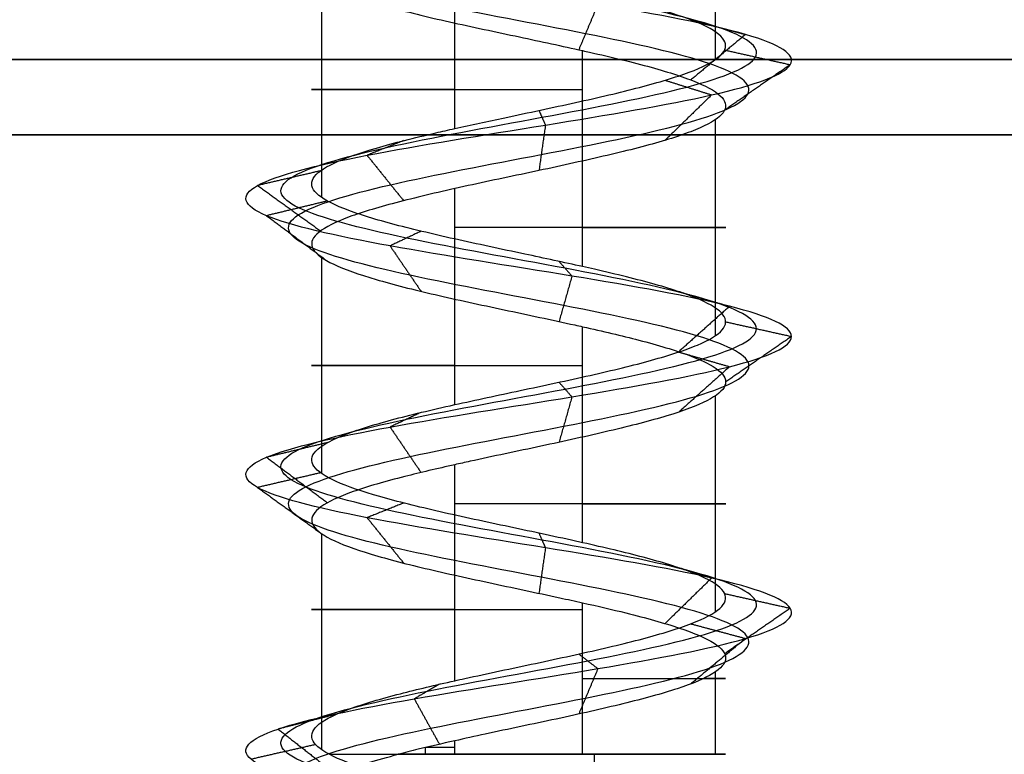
# Model space of a CAD drawing. Header units: millimetres. Extents: x -646 to 654, y -203 to 198.
# Tile 510 of 656: x -32 to -25, y 144 to 149. Entities that reach past the tile are written whole.
import ezdxf

# ---------------------------------------------------------------- set-up
doc = ezdxf.new("R2010")
doc.units = ezdxf.units.MM
doc.layers.add('Default', color=7, linetype='Continuous', true_color=0x000000)
doc.layers.add('Screw', color=7, linetype='Continuous', true_color=0xffffff)

msp = doc.modelspace()

# ---------------------------------------------------------------- linework, layer by layer
at = {"layer": 'Default'}
for points in [[(-645.3844, 148.8403, 1171.3222), (3.6156, 148.8403, 1171.3222), (652.6156, 148.8403, 1171.3222)], [(652.6156, 148.8403, 772.3222), (3.6156, 148.8403, 772.3222), (-645.3844, 148.8403, 772.3222)], [(-645.3844, 148.3403, 1171.8222), (3.6156, 148.3403, 1171.8222), (652.6156, 148.3403, 1171.8222)], [(652.6156, 148.3403, 771.8222), (3.6156, 148.3403, 771.8222), (-645.3844, 148.3403, 771.8222)]]:
    msp.add_open_spline(points, degree=2, dxfattribs=at)
at = {"layer": 'Screw', "color": 7, "true_color": 0xffffff}
for p, q in [((-27.0768, 148.8393, 778.3974), (-27.0768, 150.2735, 778.3974)), ((-28.8092, 148.3809, 777.5146), (-28.8092, 149.8156, 777.5146)), ((-29.692, 147.9228, 779.2471), (-29.692, 149.357, 779.2471)), ((-27.9595, 147.4644, 780.1298), (-27.9595, 148.8984, 780.1298)), ((-27.0768, 147.006, 778.3974), (-27.0768, 148.4405, 778.3974)), ((-28.8092, 146.5478, 777.5146), (-28.8092, 147.9823, 777.5146)), ((-29.692, 146.0896, 779.2471), (-29.692, 147.5237, 779.2471)), ((-27.9595, 145.6312, 780.1298), (-27.9595, 147.0654, 780.1298)), ((-27.0768, 145.1729, 778.3974), (-27.0768, 146.6075, 778.3974)), ((-28.8092, 144.7147, 777.5146), (-28.8092, 146.149, 777.5146)), ((-29.692, 144.2564, 779.2471), (-29.692, 145.6904, 779.2471)), ((-27.9595, 144.2263, 780.1298), (-27.9595, 145.2325, 780.1298)), ((-27.0768, 144.2263, 778.3974), (-27.0768, 144.7743, 778.3974)), ((-29.0042, 144.2263, 777.595), (-29.0042, 144.2708, 777.595)), ((-28.8092, 144.2263, 777.5146), (-28.8092, 144.3156, 777.5146))]:
    msp.add_line(p, q, dxfattribs=at)
at = {"layer": 'Screw', "color": 7, "true_color": 0xffffff, "extrusion": (0, 1, 0)}
for centre, start, end in [((28.3844, 778.8222, 148.64), 288, 108), ((28.3844, 778.8222, 147.7231), 108, 288), ((28.3844, 778.8222, 146.8068), 288, 108), ((28.3844, 778.8222, 145.8901), 108, 288), ((28.3844, 778.8222, 145.1876), 288, 108), ((28.3844, 778.8222, 144.7294), 108, 206.76415), ((28.3844, 778.8222, 144.2709), 288, 296.76565), ((28.3844, 778.8222, 144.2263), 23.89289, 108), ((28.3844, 778.8222, 144.2263), 288, 305.59676), ((28.3844, 778.8222, 144.2263), 199.08, 288), ((28.3844, 778.8222, 144.2263), 108, 199.08)]:
    msp.add_arc(centre, 1.3749, start, end, dxfattribs=at)
at = {"layer": 'Screw', "color": 7, "true_color": 0xffffff, "extrusion": (-0.930504, -9.33495e-14, 0.366281)}
msp.add_arc((-144.2263, 653.3475, 311.6797), 62.3281, 89.590282, 90, dxfattribs=at)
at = {"layer": 'Screw', "color": 7, "true_color": 0xffffff}
for points, knots in [([(-28.4622, 135.5653, 778.056), (-28.4366, 135.5752, 778.0508), (-28.4106, 135.585, 778.047), (-28.1808, 135.6713, 778.0254), (-27.962, 135.7476, 778.0907), (-27.6259, 135.9004, 778.3729), (-27.5112, 135.9768, 778.5886), (-27.473, 136.1296, 779.0558), (-27.5506, 136.2059, 779.3044), (-27.8752, 136.3587, 779.6829), (-28.1208, 136.4351, 779.81), (-28.648, 136.5879, 779.8482), (-28.9263, 136.6642, 779.7582), (-29.3473, 136.817, 779.3912), (-29.4924, 136.8934, 779.1158), (-29.5192, 137.0462, 778.5286), (-29.4, 137.1225, 778.2303), (-28.9871, 137.2753, 777.7958), (-28.6899, 137.3517, 777.6626), (-28.0788, 137.5044, 777.6473), (-27.7685, 137.5808, 777.7657), (-27.3171, 137.7336, 778.1956), (-27.1789, 137.81, 778.5046), (-27.1636, 137.9627, 779.1398), (-27.287, 138.0391, 779.462), (-27.7338, 138.1919, 779.9304), (-28.0548, 138.2683, 780.0735), (-28.7139, 138.421, 780.0888), (-29.0481, 138.4974, 779.9605), (-29.5334, 138.6502, 779.4967), (-29.6834, 138.7266, 779.1638), (-29.6948, 138.8793, 778.4806), (-29.556, 138.9557, 778.1379), (-29.0741, 139.1085, 777.6452), (-28.7319, 139.1849, 777.4984), (-28.0368, 139.3376, 777.4907), (-27.6881, 139.414, 777.6301), (-27.1869, 139.5668, 778.1205), (-27.0376, 139.6432, 778.4686), (-27.03, 139.7959, 779.1758), (-27.1718, 139.8723, 779.5305), (-27.6707, 140.0251, 780.0402), (-28.0248, 140.1015, 780.1919), (-28.7439, 140.2542, 780.1995), (-29.1046, 140.3306, 780.0552), (-29.6227, 140.4834, 779.5478), (-29.775, 140.5597, 779.1878), (-29.7858, 140.703, 778.5023), (-29.68, 140.7698, 778.1787), (-29.2786, 140.9035, 777.6686), (-28.986, 140.9703, 777.4841), (-28.3432, 141.104, 777.3426), (-27.9952, 141.1708, 777.3863), (-27.4003, 141.3045, 777.689), (-27.1558, 141.3713, 777.9472), (-26.8845, 141.505, 778.5671), (-26.859, 141.5718, 778.9266), (-27.0453, 141.7055, 779.5867), (-27.2566, 141.7723, 779.8847), (-27.8269, 141.906, 780.2819), (-28.184, 141.9728, 780.3794), (-28.886, 142.1065, 780.3237), (-29.2283, 142.1733, 780.1705), (-29.7421, 142.307, 779.6756), (-29.9116, 142.3738, 779.3356), (-29.9957, 142.5075, 778.6179), (-29.8989, 142.5743, 778.2455), (-29.4968, 142.708, 777.6437), (-29.1892, 142.7748, 777.4156), (-28.4966, 142.9085, 777.2055), (-28.1142, 142.9753, 777.2243), (-27.4455, 143.109, 777.5012), (-27.1618, 143.1759, 777.7584), (-26.8206, 143.3095, 778.3967), (-26.7644, 143.3764, 778.7755), (-26.9056, 143.51, 779.4853), (-27.1025, 143.5769, 779.8138), (-27.6619, 143.7105, 780.2729), (-28.0225, 143.7774, 780.4019), (-28.7462, 143.911, 780.4019), (-29.1068, 143.9779, 780.2729), (-29.6663, 144.1115, 779.8138), (-29.8631, 144.1784, 779.4853), (-30.0043, 144.312, 778.7755), (-29.9481, 144.3789, 778.3967), (-29.607, 144.5125, 777.7584), (-29.3232, 144.5794, 777.5012), (-28.6546, 144.713, 777.2243), (-28.2721, 144.7799, 777.2055), (-27.5795, 144.9136, 777.4156), (-27.2719, 144.9804, 777.6437), (-26.8698, 145.1141, 778.2455), (-26.7768, 145.1809, 778.6169), (-26.8477, 145.3146, 779.3372), (-27.0114, 145.3814, 779.6834), (-27.5232, 145.5151, 780.1951), (-27.8694, 145.5819, 780.3589), (-28.5897, 145.7156, 780.4298), (-28.9611, 145.7824, 780.3368), (-29.5629, 145.9161, 779.9347), (-29.791, 145.9829, 779.6271), (-30.0011, 146.1166, 778.9345), (-29.9823, 146.1834, 778.552), (-29.7054, 146.3171, 777.8834), (-29.4482, 146.3839, 777.5996), (-28.8099, 146.5176, 777.2584), (-28.4311, 146.5844, 777.2022), (-27.7213, 146.7181, 777.3434), (-27.3928, 146.7849, 777.5403), (-26.9336, 146.9186, 778.0998), (-26.8046, 146.9854, 778.4603), (-26.8046, 147.1191, 779.1841), (-26.9336, 147.1859, 779.5446), (-27.3928, 147.3196, 780.1041), (-27.7213, 147.3864, 780.301), (-28.4311, 147.5201, 780.4422), (-28.8099, 147.5869, 780.386), (-29.4482, 147.7206, 780.0448), (-29.7054, 147.7874, 779.7611), (-29.9823, 147.9211, 779.0924), (-30.0011, 147.988, 778.7099), (-29.791, 148.1216, 778.0174), (-29.5629, 148.1885, 777.7098), (-28.9611, 148.3221, 777.3077), (-28.5897, 148.389, 777.2146), (-27.8694, 148.5226, 777.2856), (-27.5232, 148.5895, 777.4493), (-27.0114, 148.7231, 777.9611), (-26.8477, 148.79, 778.3072), (-26.7768, 148.9236, 779.0275), (-26.8698, 148.9905, 779.399), (-27.2719, 149.1241, 780.0007), (-27.5795, 149.191, 780.2289), (-28.2721, 149.3246, 780.439), (-28.6546, 149.3915, 780.4202), (-29.3232, 149.5251, 780.1432), (-29.607, 149.592, 779.886), (-29.9481, 149.7257, 779.2477), (-30.0043, 149.7925, 778.8689), (-29.8631, 149.9262, 778.1591), (-29.6663, 149.993, 777.8306), (-29.1068, 150.1267, 777.3715), (-28.7462, 150.1935, 777.2425), (-28.0225, 150.3272, 777.2425), (-27.6619, 150.394, 777.3715), (-27.1025, 150.5277, 777.8306), (-26.9056, 150.5945, 778.1591), (-26.7644, 150.7282, 778.8689), (-26.8206, 150.795, 779.2477), (-27.1618, 150.9287, 779.886), (-27.4455, 150.9955, 780.1432), (-28.1142, 151.1292, 780.4202), (-28.4966, 151.196, 780.439), (-29.1892, 151.3297, 780.2289), (-29.4968, 151.3965, 780.0007), (-29.8989, 151.5302, 779.399), (-29.9919, 151.597, 779.0275), (-29.921, 151.7307, 778.3072), (-29.7573, 151.7975, 777.9611), (-29.2455, 151.9312, 777.4493), (-28.8993, 151.998, 777.2856), (-28.1791, 152.1317, 777.2146), (-27.8076, 152.1985, 777.3077), (-27.2058, 152.3322, 777.7098), (-26.9777, 152.399, 778.0174), (-26.7676, 152.5327, 778.7099), (-26.7864, 152.5995, 779.0924), (-27.0634, 152.7332, 779.7611), (-27.3205, 152.8, 780.0448), (-27.9588, 152.9337, 780.386), (-28.3376, 153.0006, 780.4422), (-29.0475, 153.1342, 780.301), (-29.3759, 153.2011, 780.1041), (-29.8351, 153.3347, 779.5446), (-29.9641, 153.4015, 779.1847), (-29.9641, 153.4684, 778.8222)], [2.782471, 2.782471, 2.782471, 2.782471, 2.974275, 2.974275, 4.461413, 4.461413, 5.948551, 5.948551, 7.435688, 7.435688, 8.922826, 8.922826, 10.409964, 10.409964, 11.897102, 11.897102, 13.384239, 13.384239, 14.871377, 14.871377, 16.358515, 16.358515, 17.845652, 17.845652, 19.33279, 19.33279, 20.819928, 20.819928, 22.307065, 22.307065, 23.794203, 23.794203, 25.281341, 25.281341, 26.768478, 26.768478, 28.255616, 28.255616, 29.742754, 29.742754, 31.229892, 31.229892, 32.717029, 32.717029, 34.204167, 34.204167, 35.691305, 35.691305, 36.99255, 36.99255, 38.293796, 38.293796, 39.595041, 39.595041, 40.896287, 40.896287, 42.197532, 42.197532, 43.498777, 43.498777, 44.800023, 44.800023, 46.101268, 46.101268, 47.402514, 47.402514, 48.703759, 48.703759, 50.005005, 50.005005, 51.30625, 51.30625, 52.607496, 52.607496, 53.908741, 53.908741, 55.209987, 55.209987, 56.511232, 56.511232, 57.812478, 57.812478, 59.113723, 59.113723, 60.414969, 60.414969, 61.716214, 61.716214, 63.01746, 63.01746, 64.318705, 64.318705, 65.619951, 65.619951, 66.921196, 66.921196, 68.222442, 68.222442, 69.523687, 69.523687, 70.824933, 70.824933, 72.126178, 72.126178, 73.427423, 73.427423, 74.728669, 74.728669, 76.029914, 76.029914, 77.33116, 77.33116, 78.632405, 78.632405, 79.933651, 79.933651, 81.234896, 81.234896, 82.536142, 82.536142, 83.837387, 83.837387, 85.138633, 85.138633, 86.439878, 86.439878, 87.741124, 87.741124, 89.042369, 89.042369, 90.343615, 90.343615, 91.64486, 91.64486, 92.946106, 92.946106, 94.247351, 94.247351, 95.548597, 95.548597, 96.849842, 96.849842, 98.151088, 98.151088, 99.452333, 99.452333, 100.753579, 100.753579, 102.054824, 102.054824, 103.35607, 103.35607, 104.657315, 104.657315, 105.95856, 105.95856, 107.259806, 107.259806, 108.561051, 108.561051, 109.862297, 109.862297, 111.163542, 111.163542, 112.464788, 112.464788, 113.766033, 113.766033, 115.067279, 115.067279, 116.368524, 116.368524, 117.66977, 117.66977, 118.971015, 118.971015, 118.971015, 118.971015]), ([(-29.2801, 135.0848, 778.8222), (-29.2897, 135.1612, 778.5877), (-29.2212, 135.2376, 778.3382), (-28.8954, 135.3903, 777.9584), (-28.6489, 135.4667, 777.8309), (-28.1198, 135.6195, 777.7928), (-27.8406, 135.6958, 777.8831), (-27.4183, 135.8486, 778.2514), (-27.2785, 135.925, 778.5277), (-27.2403, 136.0778, 779.1167), (-27.3431, 136.1541, 779.4258), (-27.7538, 136.3069, 779.8905), (-28.0599, 136.3833, 780.0426), (-28.7089, 136.5361, 780.0808), (-29.0478, 136.6124, 779.9657), (-29.5549, 136.7652, 779.5126), (-29.7251, 136.8416, 779.1767), (-29.7518, 136.9944, 778.4677), (-29.6076, 137.0707, 778.1088), (-29.1085, 137.2235, 777.5882), (-28.7509, 137.2999, 777.4299), (-28.0179, 137.4526, 777.4147), (-27.6471, 137.529, 777.5581), (-27.1095, 137.6818, 778.0741), (-26.9463, 137.7582, 778.4437), (-26.931, 137.9109, 779.2007), (-27.0794, 137.9873, 779.5834), (-27.6123, 138.1401, 780.138), (-27.9939, 138.2165, 780.3061), (-28.7749, 138.3692, 780.3214), (-29.1695, 138.4456, 780.1681), (-29.741, 138.5984, 779.6182), (-29.916, 138.6748, 779.2247), (-29.9275, 138.8275, 778.4197), (-29.7636, 138.9039, 778.0164), (-29.1955, 139.0567, 777.4376), (-28.7928, 139.1331, 777.2657), (-27.9759, 139.2858, 777.2581), (-27.5666, 139.3622, 777.4225), (-26.9793, 139.515, 777.9991), (-26.8049, 139.5914, 778.4077), (-26.7973, 139.7441, 779.2367), (-26.9642, 139.8205, 779.6519), (-27.5493, 139.9733, 780.2477), (-27.9639, 140.0497, 780.4245), (-28.8048, 140.2024, 780.4322), (-29.226, 140.2788, 780.2628), (-29.8303, 140.4316, 779.6693), (-30.0077, 140.5079, 779.2487), (-30.0184, 140.6512, 778.449), (-29.8936, 140.718, 778.0723), (-29.4247, 140.8517, 777.4798), (-29.0837, 140.9185, 777.2663), (-28.3363, 141.0522, 777.104), (-27.9325, 141.119, 777.1559), (-27.2437, 141.2527, 777.509), (-26.9612, 141.3195, 777.8089), (-26.6492, 141.4532, 778.5273), (-26.6209, 141.52, 778.9432), (-26.8381, 141.6537, 779.7052), (-27.083, 141.7205, 780.0486), (-27.742, 141.8542, 780.5049), (-28.1538, 141.921, 780.6162), (-28.9618, 142.0547, 780.55), (-29.3551, 142.1215, 780.3727), (-29.9443, 142.2552, 779.8024), (-30.1379, 142.322, 779.4114), (-30.2324, 142.4557, 778.5877), (-30.122, 142.5225, 778.1605), (-29.6606, 142.6562, 777.4701), (-29.3078, 142.723, 777.2084), (-28.5132, 142.8567, 776.9674), (-28.0744, 142.9235, 776.9889), (-27.3072, 143.0572, 777.3067), (-26.9817, 143.1241, 777.6017), (-26.5903, 143.2577, 778.334), (-26.5258, 143.3246, 778.7686), (-26.6878, 143.4582, 779.583), (-26.9137, 143.5251, 779.9598), (-27.5555, 143.6587, 780.4866), (-27.9692, 143.7256, 780.6346), (-28.7995, 143.8592, 780.6346), (-29.2132, 143.9261, 780.4866), (-29.8551, 144.0597, 779.9598), (-30.0809, 144.1266, 779.583), (-30.2429, 144.2602, 778.7686), (-30.1784, 144.3271, 778.334), (-29.787, 144.4607, 777.6017), (-29.4615, 144.5276, 777.3067), (-28.6944, 144.6612, 776.9889), (-28.2555, 144.7281, 776.9674), (-27.461, 144.8618, 777.2084), (-27.1081, 144.9286, 777.4701), (-26.6468, 145.0623, 778.1605), (-26.54, 145.1291, 778.5867), (-26.6214, 145.2628, 779.413), (-26.8092, 145.3296, 779.8102), (-27.3964, 145.4633, 780.3973), (-27.7935, 145.5301, 780.5852), (-28.6199, 145.6638, 780.6666), (-29.0461, 145.7306, 780.5598), (-29.7365, 145.8643, 780.0985), (-29.9982, 145.9311, 779.7456), (-30.2392, 146.0648, 778.951), (-30.2177, 146.1316, 778.5122), (-29.8999, 146.2653, 777.7451), (-29.6049, 146.3321, 777.4195), (-28.8726, 146.4658, 777.0281), (-28.438, 146.5326, 776.9637), (-27.6236, 146.6663, 777.1257), (-27.2468, 146.7331, 777.3515), (-26.72, 146.8668, 777.9934), (-26.572, 146.9336, 778.407), (-26.572, 147.0673, 779.2374), (-26.72, 147.1341, 779.651), (-27.2468, 147.2678, 780.2929), (-27.6236, 147.3346, 780.5188), (-28.438, 147.4683, 780.6808), (-28.8726, 147.5351, 780.6163), (-29.6049, 147.6688, 780.2249), (-29.8999, 147.7356, 779.8993), (-30.2177, 147.8693, 779.1322), (-30.2392, 147.9361, 778.6934), (-29.9982, 148.0698, 777.8988), (-29.7365, 148.1367, 777.5459), (-29.0461, 148.2703, 777.0846), (-28.6199, 148.3372, 776.9779), (-27.7935, 148.4708, 777.0593), (-27.3964, 148.5377, 777.2471), (-26.8092, 148.6713, 777.8342), (-26.6214, 148.7382, 778.2314), (-26.54, 148.8718, 779.0577), (-26.6468, 148.9387, 779.4839), (-27.1081, 149.0723, 780.1743), (-27.461, 149.1392, 780.436), (-28.2555, 149.2728, 780.6771), (-28.6944, 149.3397, 780.6555), (-29.4615, 149.4733, 780.3378), (-29.787, 149.5402, 780.0427), (-30.1784, 149.6739, 779.3104), (-30.2429, 149.7407, 778.8758), (-30.0809, 149.8744, 778.0614), (-29.8551, 149.9412, 777.6846), (-29.2132, 150.0749, 777.1578), (-28.7995, 150.1417, 777.0098), (-27.9692, 150.2754, 777.0098), (-27.5555, 150.3422, 777.1578), (-26.9137, 150.4759, 777.6846), (-26.6878, 150.5427, 778.0614), (-26.5258, 150.6764, 778.8758), (-26.5903, 150.7432, 779.3104), (-26.9817, 150.8769, 780.0427), (-27.3072, 150.9437, 780.3378), (-28.0744, 151.0774, 780.6555), (-28.5132, 151.1442, 780.6771), (-29.3078, 151.2779, 780.436), (-29.6606, 151.3447, 780.1743), (-30.122, 151.4784, 779.4839), (-30.2287, 151.5452, 779.0577), (-30.1473, 151.6789, 778.2314), (-29.9595, 151.7457, 777.8342), (-29.3723, 151.8794, 777.2471), (-28.9752, 151.9462, 777.0593), (-28.1488, 152.0799, 776.9779), (-27.7227, 152.1467, 777.0846), (-27.0323, 152.2804, 777.5459), (-26.7705, 152.3472, 777.8988), (-26.5295, 152.4809, 778.6934), (-26.5511, 152.5477, 779.1322), (-26.8688, 152.6814, 779.8993), (-27.1639, 152.7482, 780.2249), (-27.8962, 152.8819, 780.6163), (-28.3307, 152.9488, 780.6808), (-29.1451, 153.0824, 780.5188), (-29.522, 153.1493, 780.2929), (-30.0487, 153.2829, 779.651), (-30.1967, 153.3497, 779.2381), (-30.1967, 153.4166, 778.8222)], [0.0909091, 0.0909091, 0.0909091, 0.0909091, 0.1022727, 0.1022727, 0.1136364, 0.1136364, 0.125, 0.125, 0.1363636, 0.1363636, 0.1477273, 0.1477273, 0.1590909, 0.1590909, 0.1704545, 0.1704545, 0.1818182, 0.1818182, 0.1931818, 0.1931818, 0.2045455, 0.2045455, 0.2159091, 0.2159091, 0.2272727, 0.2272727, 0.2386364, 0.2386364, 0.25, 0.25, 0.2613636, 0.2613636, 0.2727273, 0.2727273, 0.2840909, 0.2840909, 0.2954545, 0.2954545, 0.3068182, 0.3068182, 0.3181818, 0.3181818, 0.3295455, 0.3295455, 0.3409091, 0.3409091, 0.3522727, 0.3522727, 0.3636364, 0.3636364, 0.3735795, 0.3735795, 0.3835227, 0.3835227, 0.3934659, 0.3934659, 0.4034091, 0.4034091, 0.4133523, 0.4133523, 0.4232955, 0.4232955, 0.4332386, 0.4332386, 0.4431818, 0.4431818, 0.453125, 0.453125, 0.4630682, 0.4630682, 0.4730114, 0.4730114, 0.4829545, 0.4829545, 0.4928977, 0.4928977, 0.5028409, 0.5028409, 0.5127841, 0.5127841, 0.5227273, 0.5227273, 0.5326705, 0.5326705, 0.5426136, 0.5426136, 0.5525568, 0.5525568, 0.5625, 0.5625, 0.5724432, 0.5724432, 0.5823864, 0.5823864, 0.5923295, 0.5923295, 0.6022727, 0.6022727, 0.6122159, 0.6122159, 0.6221591, 0.6221591, 0.6321023, 0.6321023, 0.6420455, 0.6420455, 0.6519886, 0.6519886, 0.6619318, 0.6619318, 0.671875, 0.671875, 0.6818182, 0.6818182, 0.6917614, 0.6917614, 0.7017045, 0.7017045, 0.7116477, 0.7116477, 0.7215909, 0.7215909, 0.7315341, 0.7315341, 0.7414773, 0.7414773, 0.7514205, 0.7514205, 0.7613636, 0.7613636, 0.7713068, 0.7713068, 0.78125, 0.78125, 0.7911932, 0.7911932, 0.8011364, 0.8011364, 0.8110795, 0.8110795, 0.8210227, 0.8210227, 0.8309659, 0.8309659, 0.8409091, 0.8409091, 0.8508523, 0.8508523, 0.8607955, 0.8607955, 0.8707386, 0.8707386, 0.8806818, 0.8806818, 0.890625, 0.890625, 0.9005682, 0.9005682, 0.9105114, 0.9105114, 0.9204545, 0.9204545, 0.9303977, 0.9303977, 0.9403409, 0.9403409, 0.9502841, 0.9502841, 0.9602273, 0.9602273, 0.9701705, 0.9701705, 0.9801136, 0.9801136, 0.9900568, 0.9900568, 1, 1, 1, 1]), ([(-28.0882, 135.4652, 778.1266), (-27.9956, 135.5025, 778.1558), (-27.907, 135.5398, 778.203), (-27.6707, 135.6534, 778.3991), (-27.5614, 135.7298, 778.6018), (-27.5232, 135.8826, 779.0427), (-27.5955, 135.9589, 779.2781), (-27.9014, 136.1117, 779.6381), (-28.1339, 136.1881, 779.7597), (-28.6348, 136.3409, 779.7979), (-28.9001, 136.4172, 779.7133), (-29.3025, 136.57, 779.3649), (-29.4422, 136.6464, 779.1026), (-29.4689, 136.7992, 778.5418), (-29.3551, 136.8755, 778.2565), (-28.9609, 137.0283, 777.8406), (-28.6768, 137.1047, 777.7129), (-28.0919, 137.2574, 777.6976), (-27.7947, 137.3338, 777.8106), (-27.3619, 137.4866, 778.2218), (-27.2292, 137.563, 778.5178), (-27.2139, 137.7157, 779.1266), (-27.3318, 137.7921, 779.4358), (-27.76, 137.9449, 779.8856), (-28.0679, 138.0213, 780.0232), (-28.7008, 138.174, 780.0385), (-29.0218, 138.2504, 779.9157), (-29.4886, 138.4032, 779.4705), (-29.6331, 138.4796, 779.1506), (-29.6446, 138.6323, 778.4938), (-29.5112, 138.7087, 778.1641), (-29.0479, 138.8615, 777.69), (-28.7188, 138.9379, 777.5486), (-28.0499, 139.0906, 777.541), (-27.7143, 139.167, 777.675), (-27.2317, 139.3198, 778.1467), (-27.0879, 139.3962, 778.4818), (-27.0802, 139.5489, 779.1626), (-27.2167, 139.6253, 779.5042), (-27.6969, 139.7781, 779.9953), (-28.0379, 139.8545, 780.1416), (-28.7308, 140.0072, 780.1493), (-29.0783, 140.0836, 780.0104), (-29.5779, 140.2364, 779.5216), (-29.7248, 140.3127, 779.1746), (-29.7355, 140.456, 778.5138), (-29.6338, 140.5228, 778.2017), (-29.2471, 140.6565, 777.7093), (-28.965, 140.7233, 777.5311), (-28.3447, 140.857, 777.3941), (-28.0087, 140.9238, 777.436), (-27.4342, 141.0575, 777.7279), (-27.1978, 141.1243, 777.9771), (-26.9354, 141.258, 778.5757), (-26.9105, 141.3248, 778.9231), (-27.09, 141.4585, 779.5611), (-27.294, 141.5253, 779.8493), (-27.8452, 141.659, 780.2337), (-28.1905, 141.7258, 780.3283), (-28.8696, 141.8595, 780.2748), (-29.2009, 141.9263, 780.1268), (-29.6984, 142.06, 779.6482), (-29.8627, 142.1268, 779.3192), (-29.9445, 142.2605, 778.6245), (-29.8507, 142.3273, 778.2638), (-29.4614, 142.461, 777.6812), (-29.1636, 142.5278, 777.4603), (-28.4931, 142.6615, 777.2569), (-28.1228, 142.7283, 777.2751), (-27.4754, 142.862, 777.5433), (-27.2007, 142.9288, 777.7922), (-26.8703, 143.0625, 778.4102), (-26.8159, 143.1294, 778.777), (-26.9526, 143.263, 779.4642), (-27.1432, 143.3299, 779.7822), (-27.6849, 143.4635, 780.2268), (-28.034, 143.5304, 780.3517), (-28.7347, 143.664, 780.3517), (-29.0838, 143.7309, 780.2268), (-29.6255, 143.8645, 779.7822), (-29.8161, 143.9314, 779.4642), (-29.9528, 144.065, 778.777), (-29.8984, 144.1319, 778.4102), (-29.5681, 144.2655, 777.7922), (-29.2934, 144.3324, 777.5433), (-28.646, 144.466, 777.2751), (-28.2757, 144.5329, 777.2569), (-27.6051, 144.6666, 777.4603), (-27.3073, 144.7334, 777.6812), (-26.918, 144.8671, 778.2638), (-26.8279, 144.9339, 778.6235), (-26.8966, 145.0676, 779.3208), (-27.0551, 145.1344, 779.656), (-27.5506, 145.2681, 780.1514), (-27.8858, 145.3349, 780.31), (-28.5831, 145.4686, 780.3787), (-28.9428, 145.5354, 780.2886), (-29.5254, 145.6691, 779.8993), (-29.7463, 145.7359, 779.6015), (-29.9497, 145.8696, 778.9309), (-29.9315, 145.9364, 778.5606), (-29.6633, 146.0701, 777.9132), (-29.4143, 146.1369, 777.6385), (-28.7964, 146.2706, 777.3082), (-28.4296, 146.3374, 777.2538), (-27.7423, 146.4711, 777.3905), (-27.4243, 146.5379, 777.5811), (-26.9798, 146.6716, 778.1228), (-26.8549, 146.7384, 778.4719), (-26.8549, 146.8721, 779.1726), (-26.9798, 146.9389, 779.5217), (-27.4243, 147.0726, 780.0633), (-27.7423, 147.1394, 780.2539), (-28.4296, 147.2731, 780.3906), (-28.7964, 147.3399, 780.3362), (-29.4143, 147.4736, 780.0059), (-29.6633, 147.5404, 779.7312), (-29.9315, 147.6741, 779.0838), (-29.9497, 147.7409, 778.7135), (-29.7463, 147.8746, 778.043), (-29.5254, 147.9415, 777.7452), (-28.9428, 148.0751, 777.3559), (-28.5831, 148.142, 777.2658), (-27.8858, 148.2756, 777.3345), (-27.5506, 148.3425, 777.493), (-27.0551, 148.4761, 777.9885), (-26.8966, 148.543, 778.3236), (-26.8279, 148.6766, 779.021), (-26.918, 148.7435, 779.3806), (-27.3073, 148.8771, 779.9633), (-27.6051, 148.944, 780.1841), (-28.2757, 149.0776, 780.3875), (-28.646, 149.1445, 780.3693), (-29.2934, 149.2781, 780.1012), (-29.5681, 149.345, 779.8522), (-29.8984, 149.4787, 779.2342), (-29.9528, 149.5455, 778.8675), (-29.8161, 149.6792, 778.1802), (-29.6255, 149.746, 777.8622), (-29.0838, 149.8797, 777.4177), (-28.7347, 149.9465, 777.2928), (-28.034, 150.0802, 777.2928), (-27.6849, 150.147, 777.4177), (-27.1432, 150.2807, 777.8622), (-26.9526, 150.3475, 778.1802), (-26.8159, 150.4812, 778.8675), (-26.8703, 150.548, 779.2342), (-27.2007, 150.6817, 779.8522), (-27.4754, 150.7485, 780.1012), (-28.1228, 150.8822, 780.3693), (-28.4931, 150.949, 780.3875), (-29.1636, 151.0827, 780.1841), (-29.4614, 151.1495, 779.9633), (-29.8507, 151.2832, 779.3806), (-29.9408, 151.35, 779.021), (-29.8721, 151.4837, 778.3236), (-29.7136, 151.5505, 777.9885), (-29.2181, 151.6842, 777.493), (-28.8829, 151.751, 777.3345), (-28.1856, 151.8847, 777.2658), (-27.826, 151.9515, 777.3559), (-27.2433, 152.0852, 777.7452), (-27.0225, 152.152, 778.043), (-26.8191, 152.2857, 778.7135), (-26.8372, 152.3525, 779.0838), (-27.1054, 152.4862, 779.7312), (-27.3544, 152.553, 780.0059), (-27.9724, 152.6867, 780.3362), (-28.3391, 152.7536, 780.3906), (-29.0264, 152.8872, 780.2539), (-29.3444, 152.9541, 780.0633), (-29.7889, 153.0877, 779.5217), (-29.9138, 153.1545, 779.1731), (-29.9138, 153.2214, 778.8222)], [9.962929, 9.962929, 9.962929, 9.962929, 10.425509, 10.425509, 11.373282, 11.373282, 12.321056, 12.321056, 13.268829, 13.268829, 14.216603, 14.216603, 15.164377, 15.164377, 16.11215, 16.11215, 17.059924, 17.059924, 18.007697, 18.007697, 18.955471, 18.955471, 19.903244, 19.903244, 20.851018, 20.851018, 21.798791, 21.798791, 22.746565, 22.746565, 23.694338, 23.694338, 24.642112, 24.642112, 25.589885, 25.589885, 26.537659, 26.537659, 27.485432, 27.485432, 28.433206, 28.433206, 29.38098, 29.38098, 30.328753, 30.328753, 31.158055, 31.158055, 31.987357, 31.987357, 32.816659, 32.816659, 33.64596, 33.64596, 34.475262, 34.475262, 35.304564, 35.304564, 36.133866, 36.133866, 36.963168, 36.963168, 37.79247, 37.79247, 38.621772, 38.621772, 39.451073, 39.451073, 40.280375, 40.280375, 41.109677, 41.109677, 41.938979, 41.938979, 42.768281, 42.768281, 43.597583, 43.597583, 44.426884, 44.426884, 45.256186, 45.256186, 46.085488, 46.085488, 46.91479, 46.91479, 47.744092, 47.744092, 48.573394, 48.573394, 49.402695, 49.402695, 50.231997, 50.231997, 51.061299, 51.061299, 51.890601, 51.890601, 52.719903, 52.719903, 53.549205, 53.549205, 54.378507, 54.378507, 55.207808, 55.207808, 56.03711, 56.03711, 56.866412, 56.866412, 57.695714, 57.695714, 58.525016, 58.525016, 59.354318, 59.354318, 60.183619, 60.183619, 61.012921, 61.012921, 61.842223, 61.842223, 62.671525, 62.671525, 63.500827, 63.500827, 64.330129, 64.330129, 65.15943, 65.15943, 65.988732, 65.988732, 66.818034, 66.818034, 67.647336, 67.647336, 68.476638, 68.476638, 69.30594, 69.30594, 70.135242, 70.135242, 70.964543, 70.964543, 71.793845, 71.793845, 72.623147, 72.623147, 73.452449, 73.452449, 74.281751, 74.281751, 75.111053, 75.111053, 75.940354, 75.940354, 76.769656, 76.769656, 77.598958, 77.598958, 78.42826, 78.42826, 79.257562, 79.257562, 80.086864, 80.086864, 80.916165, 80.916165, 81.745467, 81.745467, 82.574769, 82.574769, 83.404071, 83.404071, 83.404071, 83.404071]), ([(-28.8092, 149.8156, 777.5146), (-28.8409, 149.8085, 777.5249), (-28.8721, 149.8015, 777.5363), (-29.0484, 149.761, 777.6081), (-29.1855, 149.7266, 777.6938), (-29.4197, 149.6601, 777.904), (-29.52, 149.6266, 778.0313), (-29.6692, 149.5597, 778.3083), (-29.7204, 149.5253, 778.4617), (-29.7673, 149.4588, 778.7729), (-29.7636, 149.4254, 778.9349), (-29.7025, 149.3584, 779.2435), (-29.6444, 149.324, 779.3944), (-29.4825, 149.2576, 779.6643), (-29.3766, 149.2241, 779.7869), (-29.133, 149.1572, 779.9861), (-28.9921, 149.1228, 780.0655), (-28.6955, 149.0563, 780.1706), (-28.5358, 149.0228, 780.1978), (-28.2371, 148.9593, 780.1965), (-28.0943, 148.9285, 780.1735), (-27.9595, 148.8984, 780.1298)], [0.3712068, 0.3712068, 0.3712068, 0.3712068, 0.3735898, 0.3735898, 0.3849072, 0.3849072, 0.3962316, 0.3962316, 0.4075491, 0.4075491, 0.4188735, 0.4188735, 0.430191, 0.430191, 0.4415153, 0.4415153, 0.4528328, 0.4528328, 0.4641571, 0.4641571, 0.4743259, 0.4743259, 0.4743259, 0.4743259]), ([(-28.8092, 148.3809, 777.5146), (-28.7014, 148.405, 777.4798), (-28.5889, 148.4291, 777.458), (-28.3196, 148.4865, 777.4399), (-28.1586, 148.5204, 777.4569), (-27.856, 148.587, 777.5432), (-27.7102, 148.6209, 777.6137), (-27.4546, 148.6878, 777.7972), (-27.3413, 148.7217, 777.9128), (-27.1628, 148.7883, 778.1719), (-27.0952, 148.8221, 778.3191), (-27.0149, 148.8891, 778.6233), (-27.001, 148.923, 778.7846), (-27.0283, 148.9896, 779.0981), (-27.0698, 149.0234, 779.2546), (-27.2014, 149.0904, 779.5403), (-27.2934, 149.1242, 779.6736), (-27.5139, 149.1908, 779.8981), (-27.6455, 149.2247, 779.9923), (-27.8428, 149.2713, 780.0874), (-27.9005, 149.2845, 780.1105), (-27.9595, 149.2977, 780.1298)], [0.44733415, 0.44733415, 0.44733415, 0.44733415, 0.4550905, 0.4550905, 0.46592583, 0.46592583, 0.47676147, 0.47676147, 0.48759682, 0.48759682, 0.49843244, 0.49843244, 0.50926782, 0.50926782, 0.52010341, 0.52010341, 0.53093883, 0.53093883, 0.5417744, 0.5417744, 0.54602155, 0.54602155, 0.54602155, 0.54602155]), ([(-27.9595, 148.8984, 780.1298), (-27.9443, 148.895, 780.1249), (-27.9292, 148.8917, 780.1197), (-27.7662, 148.8551, 780.0604), (-27.6258, 148.8216, 779.9796), (-27.384, 148.7546, 779.7784), (-27.2792, 148.7202, 779.6551), (-27.1196, 148.6538, 779.3839), (-27.0626, 148.6203, 779.2322), (-27.0042, 148.5533, 778.9231), (-27.0018, 148.519, 778.7614), (-27.0513, 148.4525, 778.4506), (-27.1039, 148.4191, 778.2973), (-27.2556, 148.3521, 778.0217), (-27.3567, 148.3177, 777.8955), (-27.5926, 148.2513, 777.6872), (-27.7307, 148.2178, 777.6025), (-28.0231, 148.1508, 777.4864), (-28.1814, 148.1165, 777.4533), (-28.496, 148.05, 777.4429), (-28.6564, 148.0165, 777.4654), (-28.8072, 147.9828, 777.514), (-28.8082, 147.9826, 777.5143), (-28.8092, 147.9823, 777.5146)], [0.4743259, 0.4743259, 0.4743259, 0.4743259, 0.4754746, 0.4754746, 0.4867988, 0.4867988, 0.4981164, 0.4981164, 0.5094406, 0.5094406, 0.5207582, 0.5207582, 0.5320823, 0.5320823, 0.5434, 0.5434, 0.554724, 0.554724, 0.5660417, 0.5660417, 0.5773657, 0.5773657, 0.5774428, 0.5774428, 0.5774428, 0.5774428]), ([(-27.9595, 147.4644, 780.1298), (-28.0833, 147.4921, 780.1698), (-28.2137, 147.5199, 780.1926), (-28.5005, 147.5807, 780.2012), (-28.6608, 147.6145, 780.1782), (-28.9599, 147.6814, 780.0807), (-29.103, 147.7153, 780.0049), (-29.3516, 147.7819, 779.8119), (-29.4606, 147.8158, 779.6922), (-29.6293, 147.8827, 779.4266), (-29.6913, 147.9166, 779.2771), (-29.7603, 147.9832, 778.97), (-29.7681, 148.017, 778.8083), (-29.7292, 148.084, 778.4961), (-29.682, 148.1179, 778.3413), (-29.5397, 148.1845, 778.0605), (-29.4429, 148.2183, 777.9308), (-29.2142, 148.2853, 777.7148), (-29.0792, 148.3191, 777.6254), (-28.894, 148.3619, 777.5445), (-28.852, 148.3714, 777.5286), (-28.8092, 148.3809, 777.5146)], [0.34864625, 0.34864625, 0.34864625, 0.34864625, 0.35757097, 0.35757097, 0.36840672, 0.36840672, 0.37924193, 0.37924193, 0.39007766, 0.39007766, 0.40091289, 0.40091289, 0.4117486, 0.4117486, 0.42258387, 0.42258387, 0.43341955, 0.43341955, 0.44425485, 0.44425485, 0.44733415, 0.44733415, 0.44733415, 0.44733415]), ([(-28.8092, 147.9823, 777.5146), (-28.9578, 147.9491, 777.5629), (-29.0998, 147.915, 777.6378), (-29.3483, 147.8488, 777.8293), (-29.4577, 147.8153, 777.9487), (-29.6273, 147.7483, 778.2137), (-29.6898, 147.7139, 778.3629), (-29.7598, 147.6475, 778.6697), (-29.7682, 147.614, 778.8315), (-29.7303, 147.547, 779.1438), (-29.6836, 147.5127, 779.2987), (-29.5424, 147.4463, 779.5799), (-29.4459, 147.4128, 779.7101), (-29.2179, 147.3457, 779.9269), (-29.0833, 147.3114, 780.0166), (-28.7954, 147.245, 780.1436), (-28.6381, 147.2115, 780.1826), (-28.3243, 147.1445, 780.2048), (-28.1634, 147.1101, 780.1883), (-27.9944, 147.0731, 780.1408), (-27.9769, 147.0693, 780.1355), (-27.9595, 147.0654, 780.1298)], [0.5774428, 0.5774428, 0.5774428, 0.5774428, 0.5886834, 0.5886834, 0.6000074, 0.6000074, 0.6113252, 0.6113252, 0.6226491, 0.6226491, 0.6339669, 0.6339669, 0.6452908, 0.6452908, 0.6566086, 0.6566086, 0.6679324, 0.6679324, 0.6792503, 0.6792503, 0.6805636, 0.6805636, 0.6805636, 0.6805636]), ([(-28.8092, 146.5478, 777.5146), (-28.6695, 146.5789, 777.4693), (-28.5208, 146.6104, 777.4463), (-28.217, 146.6751, 777.4485), (-28.0577, 146.709, 777.4775), (-27.7623, 146.7756, 777.586), (-27.6222, 146.8094, 777.6672), (-27.381, 146.8763, 777.8692), (-27.2765, 146.9102, 777.9929), (-27.1178, 146.9769, 778.2646), (-27.0614, 147.0107, 778.4163), (-27.0039, 147.0776, 778.7257), (-27.002, 147.1115, 778.8876), (-27.0525, 147.1781, 779.1982), (-27.1056, 147.2119, 779.3512), (-27.2581, 147.2789, 779.6263), (-27.3597, 147.3128, 779.7524), (-27.5964, 147.3794, 779.9598), (-27.7346, 147.4132, 780.0441), (-27.9068, 147.4526, 780.1118), (-27.933, 147.4585, 780.1212), (-27.9595, 147.4644, 780.1298)], [0.24995549, 0.24995549, 0.24995549, 0.24995549, 0.26005215, 0.26005215, 0.27088721, 0.27088721, 0.28172305, 0.28172305, 0.29255814, 0.29255814, 0.30339396, 0.30339396, 0.31422908, 0.31422908, 0.32506487, 0.32506487, 0.33590002, 0.33590002, 0.34673579, 0.34673579, 0.34864625, 0.34864625, 0.34864625, 0.34864625]), ([(-27.9595, 147.0654, 780.1298), (-27.8268, 147.036, 780.0866), (-27.6995, 147.0064, 780.0225), (-27.4582, 146.9432, 779.8505), (-27.3446, 146.9089, 779.7354), (-27.1651, 146.8425, 779.4768), (-27.097, 146.809, 779.3298), (-27.0156, 146.7419, 779.026), (-27.0012, 146.7076, 778.8649), (-27.0273, 146.6413, 778.5512), (-27.0683, 146.6077, 778.3945), (-27.1989, 146.5407, 778.1083), (-27.2903, 146.5064, 777.9748), (-27.51, 146.44, 777.7495), (-27.6414, 146.4065, 777.6547), (-27.9243, 146.3394, 777.5171), (-28.0797, 146.3051, 777.4723), (-28.3926, 146.2388, 777.4384), (-28.5542, 146.2052, 777.4488), (-28.7415, 146.1641, 777.494), (-28.7755, 146.1566, 777.5037), (-28.8092, 146.149, 777.5146)], [0.6805636, 0.6805636, 0.6805636, 0.6805636, 0.690574, 0.690574, 0.701892, 0.701892, 0.7132157, 0.7132157, 0.7245336, 0.7245336, 0.7358573, 0.7358573, 0.7471753, 0.7471753, 0.7584989, 0.7584989, 0.769817, 0.769817, 0.7811405, 0.7811405, 0.7836789, 0.7836789, 0.7836789, 0.7836789]), ([(-27.9595, 145.6312, 780.1298), (-27.9655, 145.6325, 780.1318), (-27.9716, 145.6339, 780.1337), (-28.1279, 145.6687, 780.1821), (-28.2884, 145.7026, 780.2027), (-28.6028, 145.7692, 780.1887), (-28.7609, 145.803, 780.1539), (-29.052, 145.87, 780.0344), (-29.189, 145.9039, 779.9481), (-29.4225, 145.9705, 779.7372), (-29.5223, 146.0043, 779.6097), (-29.6708, 146.0712, 779.3323), (-29.7215, 146.1052, 779.1786), (-29.7675, 146.1718, 778.8673), (-29.7633, 146.2056, 778.7054), (-29.7013, 146.2725, 778.397), (-29.6426, 146.3064, 778.2461), (-29.4799, 146.373, 777.9767), (-29.3736, 146.4069, 777.8545), (-29.1295, 146.4738, 777.6561), (-28.9882, 146.5077, 777.5771), (-28.8296, 146.5433, 777.5214), (-28.8194, 146.5456, 777.5179), (-28.8092, 146.5478, 777.5146)], [0.15126197, 0.15126197, 0.15126197, 0.15126197, 0.15169775, 0.15169775, 0.16253267, 0.16253267, 0.17336861, 0.17336861, 0.18420356, 0.18420356, 0.19503949, 0.19503949, 0.20587446, 0.20587446, 0.21671037, 0.21671037, 0.22754537, 0.22754537, 0.23838126, 0.23838126, 0.24921629, 0.24921629, 0.24995549, 0.24995549, 0.24995549, 0.24995549]), ([(-28.8092, 146.149, 777.5146), (-28.9257, 146.1228, 777.5527), (-29.0379, 146.0964, 777.6064), (-29.2714, 146.0375, 777.76), (-29.3894, 146.0039, 777.8709), (-29.5783, 145.9368, 778.1225), (-29.6518, 145.9026, 778.2666), (-29.7446, 145.8363, 778.5674), (-29.765, 145.8027, 778.7281), (-29.7506, 145.7356, 779.0423), (-29.7156, 145.7013, 779.2002), (-29.5957, 145.635, 779.4913), (-29.5093, 145.6014, 779.6282), (-29.2982, 145.5343, 779.8614), (-29.1706, 145.5001, 779.961), (-28.893, 145.4338, 780.1092), (-28.7391, 145.4002, 780.1598), (-28.4279, 145.333, 780.2054), (-28.2662, 145.2988, 780.201), (-28.0606, 145.2546, 780.1595), (-28.0096, 145.2435, 780.146), (-27.9595, 145.2325, 780.1298)], [0.7836789, 0.7836789, 0.7836789, 0.7836789, 0.7924586, 0.7924586, 0.8037821, 0.8037821, 0.8151003, 0.8151003, 0.8264237, 0.8264237, 0.837742, 0.837742, 0.8490653, 0.8490653, 0.8603836, 0.8603836, 0.8717069, 0.8717069, 0.8830253, 0.8830253, 0.8867927, 0.8867927, 0.8867927, 0.8867927]), ([(-28.8092, 144.7147, 777.5146), (-28.7869, 144.7197, 777.5074), (-28.7645, 144.7246, 777.5007), (-28.59, 144.7629, 777.4537), (-28.4288, 144.7967, 777.4391), (-28.1152, 144.8636, 777.4648), (-27.9585, 144.8975, 777.5055), (-27.6721, 144.9641, 777.6357), (-27.5384, 144.9979, 777.7271), (-27.3129, 145.0649, 777.9465), (-27.2179, 145.0988, 778.0776), (-27.0798, 145.1654, 778.3604), (-27.0348, 145.1992, 778.5159), (-27.0005, 145.2661, 778.8287), (-27.0107, 145.3001, 778.9902), (-27.0842, 145.3667, 779.2962), (-27.1485, 145.4005, 779.4448), (-27.3211, 145.4674, 779.7079), (-27.4317, 145.5013, 779.826), (-27.6781, 145.5666, 780.0115), (-27.8158, 145.599, 780.083), (-27.9595, 145.6312, 780.1298)], [0.05257115, 0.05257115, 0.05257115, 0.05257115, 0.05417829, 0.05417829, 0.06501433, 0.06501433, 0.07584915, 0.07584915, 0.08668518, 0.08668518, 0.09752002, 0.09752002, 0.10835603, 0.10835603, 0.1191909, 0.1191909, 0.13002688, 0.13002688, 0.14086178, 0.14086178, 0.15126197, 0.15126197, 0.15126197, 0.15126197]), ([(-27.9595, 145.2325, 780.1298), (-27.859, 145.2101, 780.097), (-27.762, 145.1877, 780.0526), (-27.5377, 145.1318, 779.9168), (-27.4157, 145.0975, 779.8105), (-27.2174, 145.0312, 779.5661), (-27.1385, 144.9976, 779.4246), (-27.0347, 144.9305, 779.1277), (-27.0082, 144.8963, 778.9681), (-27.0108, 144.83, 778.6534), (-27.04, 144.7964, 778.4941), (-27.1488, 144.7292, 778.1989), (-27.23, 144.695, 778.059), (-27.4323, 144.6287, 777.8179), (-27.5562, 144.5951, 777.7135), (-27.828, 144.528, 777.5551), (-27.9796, 144.4938, 777.4989), (-28.2891, 144.4275, 777.4416), (-28.4511, 144.3939, 777.44), (-28.6748, 144.3455, 777.4766), (-28.7428, 144.3305, 777.4932), (-28.8092, 144.3156, 777.5146)], [0.8867927, 0.8867927, 0.8867927, 0.8867927, 0.8943485, 0.8943485, 0.9056669, 0.9056669, 0.9169901, 0.9169901, 0.9283086, 0.9283086, 0.9396317, 0.9396317, 0.9509503, 0.9509503, 0.9622733, 0.9622733, 0.9735919, 0.9735919, 0.9849149, 0.9849149, 0.9899067, 0.9899067, 0.9899067, 0.9899067]), ([(-29.6414, 144.2263, 779.3791), (-29.7051, 144.2597, 779.2352), (-29.7443, 144.2937, 779.0782), (-29.767, 144.3603, 778.7643), (-29.7508, 144.3941, 778.6031), (-29.666, 144.461, 778.3002), (-29.5962, 144.495, 778.1541), (-29.414, 144.5616, 777.8976), (-29.2989, 144.5954, 777.7836), (-29.0598, 144.6573, 777.6172), (-28.9371, 144.6862, 777.5563), (-28.8092, 144.7147, 777.5146)], [0, 0, 0, 0, 0.01083658, 0.01083658, 0.02167266, 0.02167266, 0.03250743, 0.03250743, 0.0433435, 0.0433435, 0.05257115, 0.05257115, 0.05257115, 0.05257115]), ([(-28.8092, 144.3156, 777.5146), (-28.8934, 144.2967, 777.5421), (-28.975, 144.2779, 777.5776), (-29.0977, 144.2484, 777.6457), (-29.1421, 144.2373, 777.6738), (-29.1846, 144.2263, 777.7042)], [0.98990673, 0.98990673, 0.98990673, 0.98990673, 0.99623361, 0.99623361, 1, 1, 1, 1]), ([(-29.7584, 143.9432, 778.8481), (-29.7591, 143.9521, 778.8068), (-29.7581, 143.961, 778.7655), (-29.7442, 144.0033, 778.5677), (-29.7053, 144.0369, 778.4106), (-29.5784, 144.1033, 778.123), (-29.4888, 144.1377, 777.9886), (-29.321, 144.1896, 777.812), (-29.2551, 144.208, 777.7547), (-29.1846, 144.2263, 777.7042)], [0.96749033, 0.96749033, 0.96749033, 0.96749033, 0.97051672, 0.97051672, 0.9820765, 0.9820765, 0.99363206, 0.99363206, 1, 1, 1, 1]), ([(-29.6414, 144.2263, 779.3791), (-29.5778, 144.1929, 779.5228), (-29.4879, 144.1591, 779.6572), (-29.2709, 144.0926, 779.8846), (-29.1408, 144.0587, 779.9807), (-28.8597, 143.9919, 780.1214), (-28.7048, 143.9582, 780.1679), (-28.3927, 143.8917, 780.2051), (-28.2313, 143.8578, 780.1965), (-27.9252, 143.791, 780.126), (-27.7762, 143.7573, 780.0633), (-27.512, 143.6908, 779.8935), (-27.3931, 143.6569, 779.7841), (-27.2021, 143.5902, 779.5351), (-27.1272, 143.5565, 779.392), (-27.0318, 143.4901, 779.0932), (-27.0098, 143.4562, 778.9334), (-27.0203, 143.3939, 778.6407), (-27.0461, 143.3646, 778.5038), (-27.091, 143.3357, 778.3749)], [0, 0, 0, 0, 0.0131018, 0.0131018, 0.0262038, 0.0262038, 0.0393054, 0.0393054, 0.0524026, 0.0524026, 0.0654962, 0.0654962, 0.0785829, 0.0785829, 0.0916631, 0.0916631, 0.1047336, 0.1047336, 0.1160808, 0.1160808, 0.1160808, 0.1160808])]:
    msp.add_open_spline(points, degree=3, knots=knots, dxfattribs=at)
for points in [[(-27.8583, 149.206, 780.5566), (-27.9218, 149.0551, 780.3472), (-27.9852, 148.9042, 780.1379)], [(-27.2411, 149.1029, 779.5861), (-27.0592, 149.0542, 779.7076), (-26.8774, 149.0055, 779.8291)], [(-26.8774, 149.0055, 779.8291), (-27.0593, 148.8546, 779.7076), (-27.2412, 148.7037, 779.5861)], [(-27.016, 148.9024, 778.6874), (-26.7983, 148.8537, 778.666), (-26.5807, 148.805, 778.6446)], [(-26.5807, 148.805, 778.6446), (-26.7984, 148.6541, 778.666), (-27.0161, 148.5032, 778.6874)], [(-27.4121, 148.7019, 777.8499), (-27.2574, 148.6532, 777.6953), (-27.1028, 148.6045, 777.5407)], [(-27.1028, 148.6045, 777.5407), (-27.2575, 148.4536, 777.6953), (-27.4122, 148.3027, 777.85)], [(-28.2496, 148.5014, 777.4538), (-28.2282, 148.4527, 777.2362), (-28.2067, 148.404, 777.0186)], [(-28.2067, 148.404, 777.0186), (-28.2282, 148.2531, 777.2362), (-28.2496, 148.1022, 777.4539)], [(-29.1483, 148.3009, 777.6789), (-29.2698, 148.2522, 777.4971), (-29.3913, 148.2035, 777.3153)], [(-29.3913, 148.2035, 777.3153), (-29.2697, 148.0526, 777.4971), (-29.1482, 147.9017, 777.679)], [(-29.7002, 148.1004, 778.4231), (-29.9094, 148.0517, 778.3596), (-30.1187, 148.003, 778.2961)], [(-30.1187, 148.003, 778.2961), (-29.9094, 147.8521, 778.3596), (-29.7001, 147.7012, 778.4231)], [(-29.6547, 147.8999, 779.3484), (-29.8568, 147.8512, 779.4321), (-30.0588, 147.8025, 779.5158)], [(-30.0588, 147.8025, 779.5158), (-29.8567, 147.6516, 779.4321), (-29.6546, 147.5007, 779.3484)], [(-29.0325, 147.6994, 780.0349), (-29.1356, 147.6507, 780.2277), (-29.2387, 147.602, 780.4206)], [(-29.2387, 147.602, 780.4206), (-29.1356, 147.4511, 780.2277), (-29.0325, 147.3002, 780.0348)], [(-28.1161, 147.4988, 780.1708), (-28.0734, 147.4502, 780.3853), (-28.0308, 147.4015, 780.5998)], [(-28.0308, 147.4015, 780.5998), (-28.0735, 147.2506, 780.3852), (-28.1161, 147.0996, 780.1707)], [(-27.3214, 147.2983, 779.6945), (-27.1524, 147.2497, 779.8332), (-26.9834, 147.201, 779.972)], [(-26.9834, 147.201, 779.972), (-27.1524, 147.0501, 779.8332), (-27.3215, 146.8991, 779.6945)], [(-27.0093, 147.0978, 778.8222), (-26.7907, 147.0492, 778.8222), (-26.572, 147.0005, 778.8222)], [(-26.572, 147.0005, 778.8222), (-26.7907, 146.8496, 778.8222), (-27.0094, 146.6986, 778.8222)], [(-27.3214, 146.8973, 777.9499), (-27.1524, 146.8486, 777.8112), (-26.9834, 146.8, 777.6725)], [(-26.9834, 146.8, 777.6725), (-27.1524, 146.6491, 777.8112), (-27.3215, 146.4981, 777.95)], [(-28.1161, 146.6968, 777.4736), (-28.0734, 146.6481, 777.2591), (-28.0308, 146.5995, 777.0447)], [(-28.0308, 146.5995, 777.0447), (-28.0735, 146.4485, 777.2592), (-28.1161, 146.2976, 777.4737)], [(-29.0325, 146.4963, 777.6095), (-29.1356, 146.4476, 777.4167), (-29.2387, 146.399, 777.2238)], [(-29.2387, 146.399, 777.2238), (-29.1356, 146.248, 777.4167), (-29.0325, 146.0971, 777.6096)], [(-29.6547, 146.2958, 778.296), (-29.8567, 146.2471, 778.2123), (-30.0588, 146.1984, 778.1286)], [(-30.0588, 146.1984, 778.1286), (-29.8567, 146.0475, 778.2123), (-29.6546, 145.8966, 778.296)], [(-29.7002, 146.0953, 779.2214), (-29.9094, 146.0466, 779.2848), (-30.1187, 145.9979, 779.3483)], [(-30.1187, 145.9979, 779.3483), (-29.9094, 145.847, 779.2848), (-29.7001, 145.6961, 779.2213)], [(-29.1483, 145.8948, 779.9655), (-29.2698, 145.8461, 780.1473), (-29.3913, 145.7974, 780.3291)], [(-29.3913, 145.7974, 780.3291), (-29.2698, 145.6465, 780.1473), (-29.1482, 145.4956, 779.9655)], [(-28.2496, 145.6943, 780.1906), (-28.2282, 145.6456, 780.4082), (-28.2067, 145.5969, 780.6259)], [(-28.2067, 145.5969, 780.6259), (-28.2282, 145.446, 780.4082), (-28.2496, 145.2951, 780.1906)], [(-27.4121, 145.4938, 779.7945), (-27.2574, 145.4451, 779.9491), (-27.1028, 145.3964, 780.1038)], [(-27.1028, 145.3964, 780.1038), (-27.2575, 145.2455, 779.9491), (-27.4121, 145.0946, 779.7945)], [(-27.016, 145.2933, 778.957), (-26.7983, 145.2446, 778.9784), (-26.5807, 145.1959, 778.9999)], [(-26.5807, 145.1959, 778.9999), (-26.7984, 145.045, 778.9784), (-27.016, 144.8941, 778.957)], [(-27.2411, 145.0928, 778.0583), (-27.0593, 145.0441, 777.9368), (-26.8774, 144.9954, 777.8153)], [(-26.8774, 144.9954, 777.8153), (-27.0593, 144.8445, 777.9368), (-27.2411, 144.6936, 778.0583)], [(-27.9852, 144.8923, 777.5064), (-27.9217, 144.8436, 777.2971), (-27.8583, 144.7949, 777.0879)], [(-27.8583, 144.7949, 777.0879), (-27.9217, 144.644, 777.2972), (-27.9852, 144.4931, 777.5064)], [(-28.9106, 144.6918, 777.5519), (-28.9942, 144.6431, 777.3498), (-29.0779, 144.5944, 777.1478)], [(-29.0779, 144.5944, 777.1478), (-28.9942, 144.4435, 777.3498), (-28.9105, 144.2926, 777.5519)], [(-29.597, 144.4913, 778.174), (-29.7899, 144.4426, 778.071), (-29.9827, 144.3939, 777.9679)], [(-29.9827, 144.3939, 777.9679), (-29.7898, 144.2429, 778.071), (-29.5968, 144.092, 778.1741)], [(-29.7329, 144.2908, 779.0905), (-29.9474, 144.2421, 779.1331), (-30.1619, 144.1934, 779.1758)]]:
    msp.add_open_spline(points, degree=2, dxfattribs=at)

doc.saveas('drawing.dxf')
